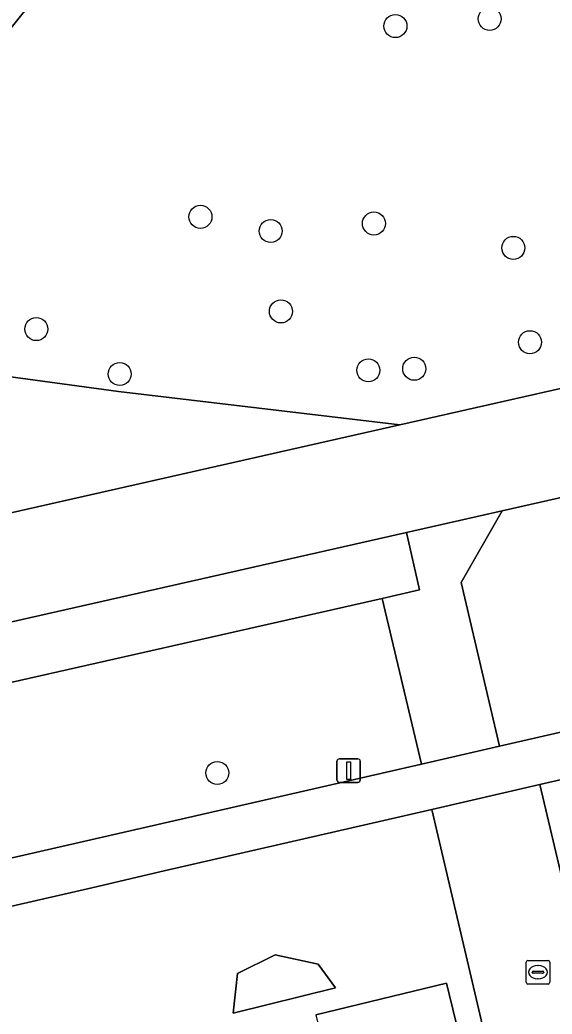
# Model space of a CAD drawing. Extents: x 156661 to 157576, y 383570 to 384425.
# Drawn here: x 156926 to 156948.6, y 384088.47 to 384130.69 of the extents above; entities that cross this region are included whole.
import ezdxf

# ---------------------------------------------------------------- set-up
doc = ezdxf.new("R2010")
doc.units = 0
for name, color, linetype in [('IMGEO_Berm_groen', 7, 'Continuous'), ('IMGEO_Boom', 7, 'Continuous'), ('IMGEO_Groenvoorziening', 7, 'Continuous'), ('IMGEO_Lichtmast', 7, 'Continuous'), ('IMGEO_Naaldbos', 7, 'Continuous'), ('IMGEO_Pand', 7, 'Continuous'), ('IMGEO_Parkeervlak_open', 7, 'Continuous'), ('IMGEO_Rijbaan_lokaal_open', 7, 'Continuous'), ('IMGEO_Rioolput', 7, 'Continuous'), ('IMGEO_Voetpad_open', 7, 'Continuous')]:
    doc.layers.add(name, color=color, linetype=linetype)

msp = doc.modelspace()

# ---------------------------------------------------------------- linework, layer by layer
at = {"layer": 'IMGEO_Berm_groen'}
msp.add_lwpolyline([(156963.43, 384113.691), (156962.062, 384113.35), (156950.799, 384110.819), (156946.471, 384109.84), (156944.735, 384106.798), (156946.364, 384099.845), (156951.863, 384101.104), (156964.167, 384103.981), (156970.736, 384105.485)], dxfattribs=at)
msp.add_lwpolyline([(156941.38, 384106.125), (156891.161, 384094.76), (156892.833, 384087.596), (156895.715, 384088.254), (156894.812, 384092.384), (156894.413, 384093.909), (156895.952, 384094.287), (156896.269, 384092.742), (156897.184, 384088.584), (156917.305, 384093.191), (156943.045, 384099.085)], close=True, dxfattribs=at)
at = {"layer": 'IMGEO_Boom'}
for centre in [(156945.945, 384130.737), (156941.942, 384130.43), (156933.666, 384122.329), (156941.029, 384122.045), (156936.647, 384121.727), (156946.949, 384121.011), (156937.082, 384118.311), (156926.695, 384117.561), (156947.656, 384117.004), (156940.795, 384115.811), (156942.743, 384115.877), (156930.237, 384115.653), (156934.38, 384098.711)]:
    msp.add_circle(centre, 0.489, dxfattribs=at)
at = {"layer": 'IMGEO_Groenvoorziening'}
for points in [[(156912.976, 384107.464), (156913.505, 384107.329), (156913.922, 384107.261), (156914.342, 384107.209), (156942.127, 384113.492), (156930.191, 384114.906), (156914.869, 384116.99), (156927.02, 384132.097)], [(156982.589, 384095.257), (156978.598, 384099.1), (156973.739, 384102.923), (156972.714, 384103.756), (156964.624, 384102.037), (156953.435, 384099.449), (156948.077, 384098.217), (156949.765, 384091.101), (156951.271, 384091.515), (156955.693, 384092.586), (156955.086, 384095.746), (156957.816, 384096.624), (156960.473, 384097.538), (156963.845, 384095.831), (156964.974, 384094.222), (156965.654, 384090.933), (156964.473, 384089.553), (156961.933, 384089.137), (156963.163, 384084.034)], [(156947.199, 384081.344), (156943.484, 384097.16), (156932.125, 384094.547), (156929.047, 384093.838), (156918.727, 384091.464)], [(156938.568, 384088.437), (156944.115, 384089.783), (156946.117, 384081.533)]]:
    msp.add_lwpolyline(points, dxfattribs=at)
for points in [[(156935.058, 384088.516), (156935.235, 384090.2), (156936.837, 384090.989), (156938.662, 384090.585), (156939.404, 384089.584)], [(156935.058, 384088.516), (156939.404, 384089.584), (156938.662, 384090.585), (156936.837, 384090.989), (156935.235, 384090.2)]]:
    msp.add_lwpolyline(points, close=True, dxfattribs=at)
at = {"layer": 'IMGEO_Lichtmast'}
for p, q in [((156939.562, 384099.309), (156940.352, 384099.309)), ((156940.352, 384099.309), (156939.562, 384099.309)), ((156939.462, 384098.409), (156939.462, 384099.209)), ((156939.462, 384099.209), (156939.462, 384098.409)), ((156940.452, 384099.209), (156940.452, 384098.409)), ((156940.452, 384098.409), (156940.452, 384099.209)), ((156940.352, 384098.309), (156939.562, 384098.309)), ((156939.562, 384098.309), (156940.352, 384098.309))]:
    msp.add_line(p, q, dxfattribs=at)
msp.add_lwpolyline([(156939.882, 384099.184), (156940.032, 384099.184), (156940.032, 384098.434), (156939.882, 384098.434), (156939.882, 384099.184)], dxfattribs=at)
for centre, start, end in [((156939.562, 384099.209), 90, 180), ((156939.562, 384099.209), 90, 180), ((156940.352, 384099.209), 0, 90), ((156940.352, 384099.209), 360, 90), ((156939.562, 384098.409), 180, 270), ((156939.562, 384098.409), 180, 270), ((156940.352, 384098.409), 270, 0), ((156940.352, 384098.409), 270, 0)]:
    msp.add_arc(centre, 0.1, start, end, dxfattribs=at)
at = {"layer": 'IMGEO_Naaldbos'}
msp.add_lwpolyline([(156956.212, 384130.426), (156933.269, 384157.022), (156926.305, 384149.362), (156927.884, 384140.558), (156927.02, 384132.097), (156914.869, 384116.99), (156930.191, 384114.906), (156942.127, 384113.492), (156960.908, 384117.741), (156959.31, 384122.816)], dxfattribs=at)
at = {"layer": 'IMGEO_Pand'}
msp.add_lwpolyline([(156944.115, 384089.783), (156938.568, 384088.437), (156939.043, 384086.504), (156932.249, 384084.864), (156933.768, 384078.586), (156932.99, 384078.392), (156933.906, 384074.537), (156940.57, 384076.066), (156941.558, 384076.308), (156940.609, 384080.187), (156945.461, 384081.373), (156946.117, 384081.533)], close=True, dxfattribs=at)
at = {"layer": 'IMGEO_Parkeervlak_open'}
msp.add_lwpolyline([(156941.38, 384106.125), (156942.963, 384106.483), (156942.411, 384108.921), (156892.56, 384097.639), (156890.971, 384095.573), (156891.161, 384094.76)], close=True, dxfattribs=at)
at = {"layer": 'IMGEO_Rijbaan_lokaal_open'}
for points in [[(156817.19, 384080.583), (156824.856, 384082.318), (156884.236, 384095.756), (156892.56, 384097.639), (156942.411, 384108.921), (156946.471, 384109.84), (156950.799, 384110.819), (156962.062, 384113.35), (156963.43, 384113.691), (156960.908, 384117.741), (156942.127, 384113.492), (156914.342, 384107.209), (156854.008, 384093.566), (156847.686, 384092.128), (156846.389, 384091.834), (156819.069, 384085.654), (156816.621, 384085.092), (156814.968, 384084.702)], [(156952.313, 384087.237), (156951.271, 384091.515), (156949.765, 384091.101), (156948.077, 384098.217), (156943.484, 384097.16), (156947.199, 384081.344)]]:
    msp.add_lwpolyline(points, dxfattribs=at)
msp.add_lwpolyline([(156946.471, 384109.84), (156942.411, 384108.921), (156942.963, 384106.483), (156941.38, 384106.125), (156943.045, 384099.085), (156946.364, 384099.845), (156944.735, 384106.798)], close=True, dxfattribs=at)
at = {"layer": 'IMGEO_Rioolput'}
for p, q in [((156947.496, 384089.821), (156947.496, 384090.673)), ((156947.571, 384090.747), (156948.423, 384090.747)), ((156947.984, 384090.527), (156948.009, 384090.527)), ((156948.497, 384090.673), (156948.497, 384089.821)), ((156947.755, 384090.241), (156947.755, 384090.253)), ((156948.193, 384090.204), (156947.795, 384090.204)), ((156947.798, 384090.29), (156948.196, 384090.29)), ((156948.239, 384090.253), (156948.239, 384090.241)), ((156948.423, 384089.747), (156947.571, 384089.747)), ((156948.007, 384089.967), (156947.982, 384089.967))]:
    msp.add_line(p, q, dxfattribs=at)
for points in [[(156947.496, 384089.821), (156947.496, 384090.673)], [(156947.571, 384090.747), (156948.423, 384090.747)], [(156948.497, 384090.673), (156948.497, 384089.821)], [(156948.423, 384089.747), (156947.571, 384089.747)]]:
    msp.add_lwpolyline(points, dxfattribs=at)
for centre, radius, start, end in [((156947.573, 384090.671), 0.0765, 91.552, 178.448), ((156947.573, 384090.671), 0.0765, 91.552, 178.448), ((156948.421, 384090.671), 0.0765, 1.552, 88.448), ((156948.421, 384090.671), 0.0765, 1.552, 88.448), ((156947.795, 384090.25), 0.0403, 85.8775, 175.7526), ((156947.792, 384090.24), 0.0366, 178.938, 274.7102), ((156948.196, 384090.247), 0.043, 264.8664, 352.4533), ((156948.2, 384090.252), 0.0386, 1.7309, 96.639), ((156947.573, 384089.823), 0.0765, 181.552, 268.448), ((156947.573, 384089.823), 0.0765, 181.552, 268.448), ((156948.421, 384089.823), 0.0765, 271.552, 358.448), ((156948.421, 384089.823), 0.0765, 271.552, 358.448)]:
    msp.add_arc(centre, radius, start, end, dxfattribs=at)
for centre, major_axis, ratio, start_param, end_param in [((156947.983, 384090.247), (-0.387, 0.002), 0.722429, 4.712389, 7.853982), ((156948.008, 384090.247), (-0.39, 0.002), 0.717154, 1.570796, 4.712389)]:
    msp.add_ellipse(centre, major_axis=major_axis, ratio=ratio, start_param=start_param, end_param=end_param, dxfattribs=at)
at = {"layer": 'IMGEO_Voetpad_open'}
for points in [[(156970.736, 384105.485), (156964.167, 384103.981), (156951.863, 384101.104), (156946.364, 384099.845), (156943.045, 384099.085), (156917.305, 384093.191), (156897.184, 384088.584), (156896.269, 384092.742), (156894.812, 384092.384), (156895.715, 384088.254), (156892.833, 384087.596), (156888.427, 384086.586), (156811.028, 384068.852), (156811.518, 384066.934), (156817.43, 384068.287), (156825.282, 384070.084), (156832.423, 384071.718), (156834.367, 384072.163), (156888.906, 384084.645), (156893.311, 384085.637), (156910.543, 384089.588)], [(156910.543, 384089.588), (156918.727, 384091.464), (156929.047, 384093.838), (156932.125, 384094.547), (156943.484, 384097.16), (156948.077, 384098.217), (156953.435, 384099.449), (156964.624, 384102.037), (156972.714, 384103.756)]]:
    msp.add_lwpolyline(points, dxfattribs=at)

doc.saveas('drawing.dxf')
